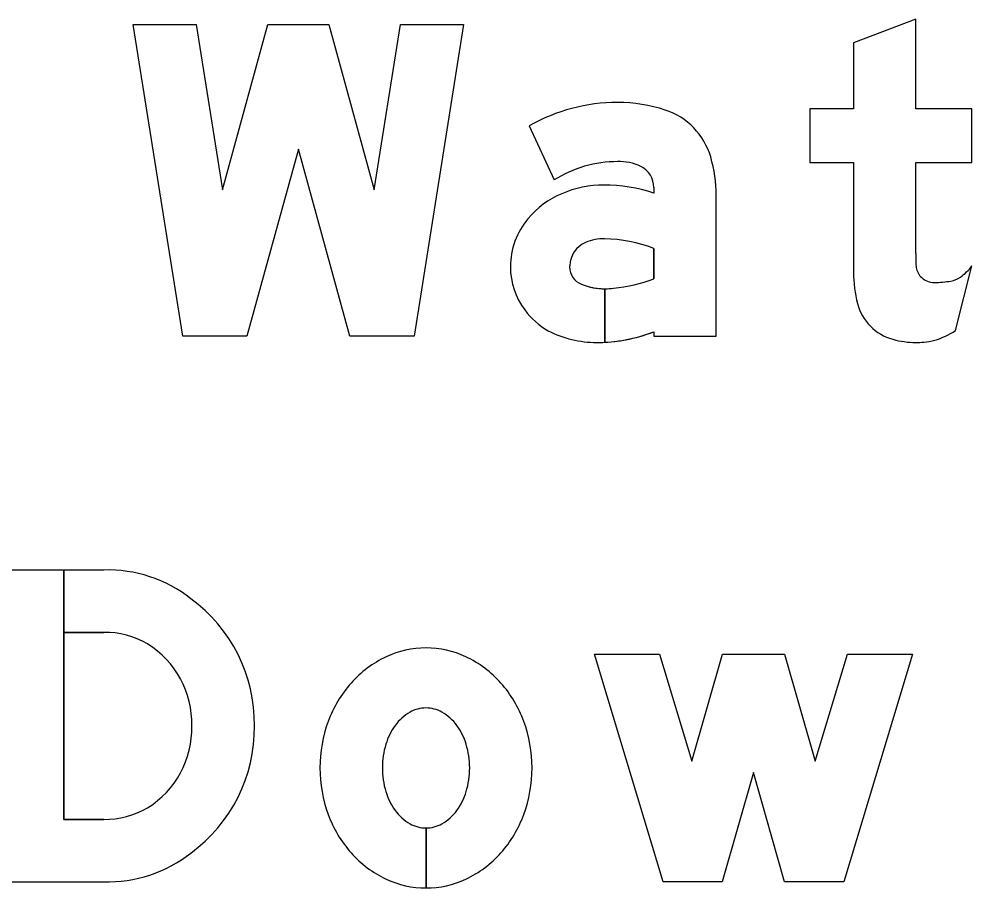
# Model space of a CAD drawing. Extents: x 1806251 to 1809821, y 414895 to 422886.
# Drawn here: x 1809676.9822 to 1809677.4711, y 415242.3778 to 415242.8238 of the extents above; entities that cross this region are included whole.
import ezdxf

# ---------------------------------------------------------------- set-up
doc = ezdxf.new("R2010")
doc.units = 0
for name, color, linetype in [('GSBWFILL', 7, 'Continuous'), ('GSCOLORFILL', 7, 'Continuous'), ('GSOUTLINE', 7, 'Continuous')]:
    doc.layers.add(name, color=color, linetype=linetype)

msp = doc.modelspace()

# ---------------------------------------------------------------- linework, layer by layer
at = {"layer": 'GSBWFILL'}
for p, q in [((1809677.46263, 415242.66398), (1809677.47105, 415242.6971)), ((1809677.02557, 415242.413), (1809677.00509, 415242.413)), ((1809677.19095, 415242.4086), (1809677.19095, 415242.3778)), ((1809677.19096, 415242.3778), (1809677.19096, 415242.4086))]:
    msp.add_line(p, q, dxfattribs=at)
for points in [[(1809677.12545, 415242.757), (1809677.09905, 415242.661), (1809677.0661, 415242.661), (1809677.04065, 415242.821), (1809677.07305, 415242.821), (1809677.08654, 415242.7362), (1809677.10986, 415242.821), (1809677.14104, 415242.821), (1809677.16436, 415242.7362), (1809677.17785, 415242.821), (1809677.21025, 415242.821), (1809677.1848, 415242.661), (1809677.15185, 415242.661)], [(1809677.44055, 415242.4978), (1809677.40535, 415242.381), (1809677.37495, 415242.381), (1809677.35895, 415242.437), (1809677.34295, 415242.381), (1809677.31255, 415242.381), (1809677.27735, 415242.4978), (1809677.31077, 415242.4978), (1809677.32734, 415242.44283), (1809677.34304, 415242.4978), (1809677.37486, 415242.4978), (1809677.39056, 415242.44283), (1809677.40713, 415242.4978)]]:
    msp.add_lwpolyline(points, close=True, dxfattribs=at)
for points in [[(1809677.44225, 415242.7034), (1809677.44225, 415242.7502), (1809677.47105, 415242.7502), (1809677.47105, 415242.7778), (1809677.44225, 415242.7778), (1809677.44225, 415242.8238), (1809677.41025, 415242.81166), (1809677.41025, 415242.7778), (1809677.38785, 415242.7778), (1809677.38785, 415242.7502), (1809677.41025, 415242.7502), (1809677.41025, 415242.69373)], [(1809677.24388, 415242.76898), (1809677.25673, 415242.74125)], [(1809677.30785, 415242.73735), (1809677.30785, 415242.7344)], [(1809677.30785, 415242.66324), (1809677.30785, 415242.661), (1809677.33985, 415242.661), (1809677.33985, 415242.7332)], [(1809677.30785, 415242.70608), (1809677.30785, 415242.69053)], [(1809677.28266, 415242.6579), (1809677.28266, 415242.68536)], [(1809677.28266, 415242.68536), (1809677.28266, 415242.6579)], [(1809677.00509, 415242.413), (1809677.00509, 415242.541), (1809676.97335, 415242.541), (1809676.97335, 415242.381), (1809677.02557, 415242.381)], [(1809677.02557, 415242.541), (1809677.0051, 415242.541), (1809677.0051, 415242.509), (1809677.02557, 415242.509)]]:
    msp.add_lwpolyline(points, dxfattribs=at)
for centre, major_axis, ratio, start_param, end_param in [((1809677.28927, 415242.68929), (0, 0.09171), 0.999998, 0, 0.517719), ((1809677.28927, 415242.70268), (0, 0.07832), 0.999998, 5.96613, 6.283185), ((1809677.30246, 415242.74289), (0, 0.036), 0.999998, 4.997165, 5.96613), ((1809677.26934, 415242.7332), (0, 0.07051), 0.999998, 4.712389, 4.997165), ((1809677.28927, 415242.68929), (0, 0.06131), 0.999998, 0, 0.559495), ((1809677.29041, 415242.72639), (0, 0.02424), 0.999998, 5.822746, 6.330435), ((1809677.29585, 415242.73735), (0, 0.012), 0.999998, 4.712389, 5.822746), ((1809677.28219, 415242.68372), (0, 0.05487), 0.999998, 0, 0.404512), ((1809677.28219, 415242.65781), (0, 0.08078), 0.999998, 5.959871, 6.283185), ((1809677.27843, 415242.69189), (0, 0.04588), 0.999998, 0.399285, 0.87593), ((1809677.27279, 415242.69659), (0, 0.03854), 0.999998, 0.87593, 1.570796), ((1809677.27825, 415242.69663), (0, 0.0136), 0.999998, 0.408547, 1.530785), ((1809677.28204, 415242.68788), (0, 0.02314), 0.999998, 6.259455, 6.691732), ((1809677.28036, 415242.63237), (0, 0.07867), 0.999998, 5.926185, 6.254823), ((1809677.64257, 415242.7034), (0, 0.20031), 0.999994, 1.570796, 1.606005), ((1809677.27108, 415242.69659), (0, 0.03683), 0.999998, 1.570796, 2.21394), ((1809677.27914, 415242.69659), (0, 0.01449), 0.999998, 1.530785, 1.570796), ((1809677.27425, 415242.69659), (0, 0.0096), 0.999998, 1.570796, 2.757027), ((1809677.47234, 415242.69373), (0, 0.06209), 0.999994, 1.570796, 1.830698), ((1809677.45144, 415242.69791), (0, 0.0092), 0.999994, 1.74085, 2.407828), ((1809677.44999, 415242.7128), (0, 0.02627), 0.999994, 3.756278, 4.071638), ((1809677.28079, 415242.75936), (0, 0.07396), 0.999998, 3.228562, 3.516221), ((1809677.45173, 415242.69823), (0, 0.00963), 0.999994, 2.407828, 3.141593), ((1809677.45173, 415242.73913), (0, 0.05053), 0.999994, 3.141593, 3.310762), ((1809677.45822, 415242.70114), (0, 0.012), 0.999994, 3.310762, 3.756278), ((1809677.28266, 415242.71736), (0, 0.032), 0.999998, 2.757027, 3.141593), ((1809677.28266, 415242.71736), (0, 0.032), 0.999998, 3.141843, 3.28451), ((1809677.27435, 415242.69904), (0, 0.04092), 0.999998, 2.21394, 2.611125), ((1809677.43746, 415242.68446), (0, 0.026), 0.999994, 1.830698, 2.869526), ((1809677.27854, 415242.71286), (0, 0.05506), 0.999998, 2.672443, 3.141593), ((1809677.44122, 415242.69545), (0, 0.03807), 0.999994, 3.427755, 3.738844), ((1809677.27854, 415242.73947), (0, 0.08167), 0.999998, 3.192057, 3.508644), ((1809677.44225, 415242.70161), (0, 0.04381), 0.999994, 2.869526, 3.141593), ((1809677.44463, 415242.68388), (0, 0.026), 0.999994, 3.205734, 3.427755), ((1809677.27854, 415242.73947), (0, 0.08167), 0.999998, 3.141593, 3.191959), ((1809677.44225, 415242.7209), (0, 0.0631), 0.999994, 3.141593, 3.205734), ((1809677.02768, 415242.471), (0, 0.07003), 0.992009, 5.621793, 6.313477), ((1809677.02392, 415242.4618), (0, 0.07966), 0.992009, 4.702399, 5.655315), ((1809677.02634, 415242.46571), (0, 0.0433), 0.992009, 5.75224, 6.301036), ((1809677.02338, 415242.46225), (0, 0.0478), 0.992009, 4.686283, 5.735161), ((1809677.19095, 415242.45278), (0, 0.04822), 0.999994, 0, 0.438571), ((1809677.19095, 415242.45278), (0, 0.04822), 0.999994, 5.844614, 6.283185), ((1809677.19399, 415242.4463), (0, 0.05537), 0.999994, 0.438571, 0.847388), ((1809677.18791, 415242.4463), (0, 0.05537), 0.999994, 5.435798, 5.844614), ((1809677.19873, 415242.44212), (0, 0.0617), 0.999994, 0.847388, 1.220117), ((1809677.18317, 415242.44212), (0, 0.0617), 0.999994, 5.063069, 5.435798), ((1809677.19486, 415242.44682), (0, 0.02442), 0.999994, 0.517724, 0.942), ((1809677.19095, 415242.45368), (0, 0.01652), 0.999994, 0, 0.517724), ((1809677.19095, 415242.45368), (0, 0.01652), 0.999994, 5.765461, 6.283185), ((1809677.18704, 415242.44682), (0, 0.02442), 0.999994, 5.341185, 5.765461), ((1809677.20616, 415242.4394), (0, 0.06961), 0.999994, 1.220117, 1.570796), ((1809677.17574, 415242.4394), (0, 0.06961), 0.999994, 4.712389, 5.063069), ((1809677.02338, 415242.45975), (0, 0.0478), 0.992009, 3.689617, 4.738495), ((1809677.02392, 415242.4602), (0, 0.07966), 0.992009, 3.769463, 4.722379), ((1809677.20103, 415242.44233), (0, 0.03204), 0.999994, 0.942, 1.278197), ((1809677.18087, 415242.44233), (0, 0.03204), 0.999994, 5.004989, 5.341185), ((1809677.21076, 415242.4394), (0, 0.04221), 0.999994, 1.278197, 1.570796), ((1809677.17114, 415242.4394), (0, 0.04221), 0.999994, 4.712389, 5.004989), ((1809677.20616, 415242.4394), (0, 0.06961), 0.999994, 1.570796, 1.921476), ((1809677.21076, 415242.4394), (0, 0.04221), 0.999994, 1.570796, 1.863396), ((1809677.17114, 415242.4394), (0, 0.04221), 0.999994, 4.419789, 4.712389), ((1809677.17574, 415242.4394), (0, 0.06961), 0.999994, 4.361709, 4.712389), ((1809677.20103, 415242.43647), (0, 0.03204), 0.999994, 1.863396, 2.199593), ((1809677.18087, 415242.43647), (0, 0.03204), 0.999994, 4.083593, 4.419789), ((1809677.02634, 415242.45629), (0, 0.0433), 0.992009, 3.123742, 3.672538), ((1809677.19873, 415242.43668), (0, 0.0617), 0.999994, 1.921476, 2.294205), ((1809677.19486, 415242.43198), (0, 0.02442), 0.999994, 2.199593, 2.623869), ((1809677.18704, 415242.43198), (0, 0.02442), 0.999994, 3.659317, 4.083593), ((1809677.18317, 415242.43668), (0, 0.0617), 0.999994, 3.98898, 4.361709), ((1809677.19095, 415242.42512), (0, 0.01652), 0.999994, 2.623869, 3.141593), ((1809677.19095, 415242.42512), (0, 0.01652), 0.999994, 3.142077, 3.659317), ((1809677.02768, 415242.451), (0, 0.07003), 0.992009, 3.111301, 3.802985), ((1809677.19399, 415242.4325), (0, 0.05537), 0.999994, 2.294205, 2.703022), ((1809677.18791, 415242.4325), (0, 0.05537), 0.999994, 3.580164, 3.98898), ((1809677.19095, 415242.42602), (0, 0.04822), 0.999994, 2.703022, 3.141593), ((1809677.19095, 415242.42602), (0, 0.04822), 0.999994, 3.141759, 3.580164)]:
    msp.add_ellipse(centre, major_axis=major_axis, ratio=ratio, start_param=start_param, end_param=end_param, dxfattribs=at)
at = {"layer": 'GSCOLORFILL'}
for p, q in [((1809677.46263, 415242.66398), (1809677.47105, 415242.6971)), ((1809677.02557, 415242.413), (1809677.00509, 415242.413)), ((1809677.19095, 415242.4086), (1809677.19095, 415242.3778)), ((1809677.19096, 415242.3778), (1809677.19096, 415242.4086))]:
    msp.add_line(p, q, dxfattribs=at)
for points in [[(1809677.12545, 415242.757), (1809677.09905, 415242.661), (1809677.0661, 415242.661), (1809677.04065, 415242.821), (1809677.07305, 415242.821), (1809677.08654, 415242.7362), (1809677.10986, 415242.821), (1809677.14104, 415242.821), (1809677.16436, 415242.7362), (1809677.17785, 415242.821), (1809677.21025, 415242.821), (1809677.1848, 415242.661), (1809677.15185, 415242.661)], [(1809677.44055, 415242.4978), (1809677.40535, 415242.381), (1809677.37495, 415242.381), (1809677.35895, 415242.437), (1809677.34295, 415242.381), (1809677.31255, 415242.381), (1809677.27735, 415242.4978), (1809677.31077, 415242.4978), (1809677.32734, 415242.44283), (1809677.34304, 415242.4978), (1809677.37486, 415242.4978), (1809677.39056, 415242.44283), (1809677.40713, 415242.4978)]]:
    msp.add_lwpolyline(points, close=True, dxfattribs=at)
for points in [[(1809677.44225, 415242.7034), (1809677.44225, 415242.7502), (1809677.47105, 415242.7502), (1809677.47105, 415242.7778), (1809677.44225, 415242.7778), (1809677.44225, 415242.8238), (1809677.41025, 415242.81166), (1809677.41025, 415242.7778), (1809677.38785, 415242.7778), (1809677.38785, 415242.7502), (1809677.41025, 415242.7502), (1809677.41025, 415242.69373)], [(1809677.24388, 415242.76898), (1809677.25673, 415242.74125)], [(1809677.30785, 415242.73735), (1809677.30785, 415242.7344)], [(1809677.30785, 415242.66324), (1809677.30785, 415242.661), (1809677.33985, 415242.661), (1809677.33985, 415242.7332)], [(1809677.30785, 415242.70608), (1809677.30785, 415242.69053)], [(1809677.28266, 415242.6579), (1809677.28266, 415242.68536)], [(1809677.28266, 415242.68536), (1809677.28266, 415242.6579)], [(1809677.00509, 415242.413), (1809677.00509, 415242.541), (1809676.97335, 415242.541), (1809676.97335, 415242.381), (1809677.02557, 415242.381)], [(1809677.02557, 415242.541), (1809677.0051, 415242.541), (1809677.0051, 415242.509), (1809677.02557, 415242.509)]]:
    msp.add_lwpolyline(points, dxfattribs=at)
for centre, major_axis, ratio, start_param, end_param in [((1809677.28927, 415242.68929), (0, 0.09171), 0.999998, 0, 0.517719), ((1809677.28927, 415242.70268), (0, 0.07832), 0.999998, 5.96613, 6.283185), ((1809677.30246, 415242.74289), (0, 0.036), 0.999998, 4.997165, 5.96613), ((1809677.26934, 415242.7332), (0, 0.07051), 0.999998, 4.712389, 4.997165), ((1809677.28927, 415242.68929), (0, 0.06131), 0.999998, 0, 0.559495), ((1809677.29041, 415242.72639), (0, 0.02424), 0.999998, 5.822746, 6.330435), ((1809677.29585, 415242.73735), (0, 0.012), 0.999998, 4.712389, 5.822746), ((1809677.28219, 415242.68372), (0, 0.05487), 0.999998, 0, 0.404512), ((1809677.28219, 415242.65781), (0, 0.08078), 0.999998, 5.959871, 6.283185), ((1809677.27843, 415242.69189), (0, 0.04588), 0.999998, 0.399285, 0.87593), ((1809677.27279, 415242.69659), (0, 0.03854), 0.999998, 0.87593, 1.570796), ((1809677.27825, 415242.69663), (0, 0.0136), 0.999998, 0.408547, 1.530785), ((1809677.28204, 415242.68788), (0, 0.02314), 0.999998, 6.259455, 6.691732), ((1809677.28036, 415242.63237), (0, 0.07867), 0.999998, 5.926185, 6.254823), ((1809677.64257, 415242.7034), (0, 0.20031), 0.999994, 1.570796, 1.606005), ((1809677.27108, 415242.69659), (0, 0.03683), 0.999998, 1.570796, 2.21394), ((1809677.27914, 415242.69659), (0, 0.01449), 0.999998, 1.530785, 1.570796), ((1809677.27425, 415242.69659), (0, 0.0096), 0.999998, 1.570796, 2.757027), ((1809677.47234, 415242.69373), (0, 0.06209), 0.999994, 1.570796, 1.830698), ((1809677.45144, 415242.69791), (0, 0.0092), 0.999994, 1.74085, 2.407828), ((1809677.44999, 415242.7128), (0, 0.02627), 0.999994, 3.756278, 4.071638), ((1809677.28079, 415242.75936), (0, 0.07396), 0.999998, 3.228562, 3.516221), ((1809677.45173, 415242.69823), (0, 0.00963), 0.999994, 2.407828, 3.141593), ((1809677.45173, 415242.73913), (0, 0.05053), 0.999994, 3.141593, 3.310762), ((1809677.45822, 415242.70114), (0, 0.012), 0.999994, 3.310762, 3.756278), ((1809677.28266, 415242.71736), (0, 0.032), 0.999998, 2.757027, 3.141593), ((1809677.28266, 415242.71736), (0, 0.032), 0.999998, 3.141843, 3.28451), ((1809677.27435, 415242.69904), (0, 0.04092), 0.999998, 2.21394, 2.611125), ((1809677.43746, 415242.68446), (0, 0.026), 0.999994, 1.830698, 2.869526), ((1809677.27854, 415242.71286), (0, 0.05506), 0.999998, 2.672443, 3.141593), ((1809677.44122, 415242.69545), (0, 0.03807), 0.999994, 3.427755, 3.738844), ((1809677.27854, 415242.73947), (0, 0.08167), 0.999998, 3.192057, 3.508644), ((1809677.44225, 415242.70161), (0, 0.04381), 0.999994, 2.869526, 3.141593), ((1809677.44463, 415242.68388), (0, 0.026), 0.999994, 3.205734, 3.427755), ((1809677.27854, 415242.73947), (0, 0.08167), 0.999998, 3.141593, 3.191959), ((1809677.44225, 415242.7209), (0, 0.0631), 0.999994, 3.141593, 3.205734), ((1809677.02768, 415242.471), (0, 0.07003), 0.992009, 5.621793, 6.313477), ((1809677.02392, 415242.4618), (0, 0.07966), 0.992009, 4.702399, 5.655315), ((1809677.02634, 415242.46571), (0, 0.0433), 0.992009, 5.75224, 6.301036), ((1809677.02338, 415242.46225), (0, 0.0478), 0.992009, 4.686283, 5.735161), ((1809677.19095, 415242.45278), (0, 0.04822), 0.999994, 0, 0.438571), ((1809677.19095, 415242.45278), (0, 0.04822), 0.999994, 5.844614, 6.283185), ((1809677.19399, 415242.4463), (0, 0.05537), 0.999994, 0.438571, 0.847388), ((1809677.18791, 415242.4463), (0, 0.05537), 0.999994, 5.435798, 5.844614), ((1809677.19873, 415242.44212), (0, 0.0617), 0.999994, 0.847388, 1.220117), ((1809677.18317, 415242.44212), (0, 0.0617), 0.999994, 5.063069, 5.435798), ((1809677.19486, 415242.44682), (0, 0.02442), 0.999994, 0.517724, 0.942), ((1809677.19095, 415242.45368), (0, 0.01652), 0.999994, 0, 0.517724), ((1809677.19095, 415242.45368), (0, 0.01652), 0.999994, 5.765461, 6.283185), ((1809677.18704, 415242.44682), (0, 0.02442), 0.999994, 5.341185, 5.765461), ((1809677.20616, 415242.4394), (0, 0.06961), 0.999994, 1.220117, 1.570796), ((1809677.17574, 415242.4394), (0, 0.06961), 0.999994, 4.712389, 5.063069), ((1809677.02338, 415242.45975), (0, 0.0478), 0.992009, 3.689617, 4.738495), ((1809677.02392, 415242.4602), (0, 0.07966), 0.992009, 3.769463, 4.722379), ((1809677.20103, 415242.44233), (0, 0.03204), 0.999994, 0.942, 1.278197), ((1809677.18087, 415242.44233), (0, 0.03204), 0.999994, 5.004989, 5.341185), ((1809677.21076, 415242.4394), (0, 0.04221), 0.999994, 1.278197, 1.570796), ((1809677.17114, 415242.4394), (0, 0.04221), 0.999994, 4.712389, 5.004989), ((1809677.20616, 415242.4394), (0, 0.06961), 0.999994, 1.570796, 1.921476), ((1809677.21076, 415242.4394), (0, 0.04221), 0.999994, 1.570796, 1.863396), ((1809677.17114, 415242.4394), (0, 0.04221), 0.999994, 4.419789, 4.712389), ((1809677.17574, 415242.4394), (0, 0.06961), 0.999994, 4.361709, 4.712389), ((1809677.20103, 415242.43647), (0, 0.03204), 0.999994, 1.863396, 2.199593), ((1809677.18087, 415242.43647), (0, 0.03204), 0.999994, 4.083593, 4.419789), ((1809677.02634, 415242.45629), (0, 0.0433), 0.992009, 3.123742, 3.672538), ((1809677.19873, 415242.43668), (0, 0.0617), 0.999994, 1.921476, 2.294205), ((1809677.19486, 415242.43198), (0, 0.02442), 0.999994, 2.199593, 2.623869), ((1809677.18704, 415242.43198), (0, 0.02442), 0.999994, 3.659317, 4.083593), ((1809677.18317, 415242.43668), (0, 0.0617), 0.999994, 3.98898, 4.361709), ((1809677.19095, 415242.42512), (0, 0.01652), 0.999994, 2.623869, 3.141593), ((1809677.19095, 415242.42512), (0, 0.01652), 0.999994, 3.142077, 3.659317), ((1809677.02768, 415242.451), (0, 0.07003), 0.992009, 3.111301, 3.802985), ((1809677.19399, 415242.4325), (0, 0.05537), 0.999994, 2.294205, 2.703022), ((1809677.18791, 415242.4325), (0, 0.05537), 0.999994, 3.580164, 3.98898), ((1809677.19095, 415242.42602), (0, 0.04822), 0.999994, 2.703022, 3.141593), ((1809677.19095, 415242.42602), (0, 0.04822), 0.999994, 3.141759, 3.580164)]:
    msp.add_ellipse(centre, major_axis=major_axis, ratio=ratio, start_param=start_param, end_param=end_param, dxfattribs=at)
at = {"layer": 'GSOUTLINE'}
for p, q in [((1809677.46263, 415242.66398), (1809677.47105, 415242.6971)), ((1809677.02557, 415242.413), (1809677.02557, 415242.413)), ((1809677.02557, 415242.381), (1809677.02557, 415242.381))]:
    msp.add_line(p, q, dxfattribs=at)
for points in [[(1809677.12545, 415242.757), (1809677.09905, 415242.661), (1809677.0661, 415242.661), (1809677.04065, 415242.821), (1809677.07305, 415242.821), (1809677.08654, 415242.7362), (1809677.10986, 415242.821), (1809677.14104, 415242.821), (1809677.16436, 415242.7362), (1809677.17785, 415242.821), (1809677.21025, 415242.821), (1809677.1848, 415242.661), (1809677.15185, 415242.661)], [(1809677.44055, 415242.4978), (1809677.40535, 415242.381), (1809677.37495, 415242.381), (1809677.35895, 415242.437), (1809677.34295, 415242.381), (1809677.31255, 415242.381), (1809677.27735, 415242.4978), (1809677.31077, 415242.4978), (1809677.32734, 415242.44283), (1809677.34304, 415242.4978), (1809677.37486, 415242.4978), (1809677.39056, 415242.44283), (1809677.40713, 415242.4978)]]:
    msp.add_lwpolyline(points, close=True, dxfattribs=at)
for points in [[(1809677.44225, 415242.7034), (1809677.44225, 415242.7502), (1809677.47105, 415242.7502), (1809677.47105, 415242.7778), (1809677.44225, 415242.7778), (1809677.44225, 415242.8238), (1809677.41025, 415242.81166), (1809677.41025, 415242.7778), (1809677.38785, 415242.7778), (1809677.38785, 415242.7502), (1809677.41025, 415242.7502), (1809677.41025, 415242.69373)], [(1809677.24388, 415242.76898), (1809677.25673, 415242.74125)], [(1809677.30785, 415242.73735), (1809677.30785, 415242.7344)], [(1809677.30785, 415242.66324), (1809677.30785, 415242.661), (1809677.33985, 415242.661), (1809677.33985, 415242.7332)], [(1809677.30785, 415242.69053), (1809677.30785, 415242.70608)], [(1809677.02557, 415242.541), (1809676.97335, 415242.541), (1809676.97335, 415242.381), (1809677.02557, 415242.381)], [(1809677.02557, 415242.509), (1809677.00509, 415242.509), (1809677.00509, 415242.413), (1809677.02557, 415242.413)]]:
    msp.add_lwpolyline(points, dxfattribs=at)
for centre, major_axis, ratio, start_param, end_param in [((1809677.28927, 415242.68929), (0, 0.09171), 0.999998, 6.283185, 6.800904), ((1809677.28927, 415242.70268), (0, 0.07832), 0.999998, 5.96613, 6.283185), ((1809677.30246, 415242.74289), (0, 0.036), 0.999998, 4.997165, 5.96613), ((1809677.26934, 415242.7332), (0, 0.07051), 0.999998, 4.712389, 4.997165), ((1809677.28927, 415242.68929), (0, 0.06131), 0.999998, 0, 0.559495), ((1809677.29041, 415242.72639), (0, 0.02424), 0.999998, 5.822746, 6.330435), ((1809677.29585, 415242.73735), (0, 0.012), 0.999998, 4.712389, 5.822746), ((1809677.28219, 415242.68372), (0, 0.05487), 0.999998, 0, 0.404512), ((1809677.28219, 415242.65781), (0, 0.08078), 0.999998, 5.959871, 6.283185), ((1809677.27843, 415242.69189), (0, 0.04588), 0.999998, 0.399285, 0.87593), ((1809677.27279, 415242.69659), (0, 0.03854), 0.999998, 0.87593, 1.570796), ((1809677.27825, 415242.69663), (0, 0.0136), 0.999998, 0.408547, 1.530785), ((1809677.28204, 415242.68788), (0, 0.02314), 0.999998, 6.25958, 6.691732), ((1809677.28036, 415242.63237), (0, 0.07867), 0.999998, 5.926185, 6.254787), ((1809677.28256, 415242.70981), (0, 0.0012), 0.999998, 6.254787, 6.25958), ((1809677.64257, 415242.7034), (0, 0.20031), 0.999994, 1.570796, 1.606005), ((1809677.27108, 415242.69659), (0, 0.03683), 0.999998, 1.570796, 2.21394), ((1809677.27914, 415242.69659), (0, 0.01449), 0.999998, 1.530785, 1.570796), ((1809677.27425, 415242.69659), (0, 0.0096), 0.999998, 1.570796, 2.757027), ((1809677.47234, 415242.69373), (0, 0.06209), 0.999994, 1.570796, 1.830698), ((1809677.45144, 415242.69791), (0, 0.0092), 0.999994, 1.74085, 2.407828), ((1809677.44999, 415242.7128), (0, 0.02627), 0.999994, 3.756278, 4.071638), ((1809677.28079, 415242.75936), (0, 0.07396), 0.999998, 3.228562, 3.516221), ((1809677.45173, 415242.69823), (0, 0.00963), 0.999994, 2.407828, 3.141593), ((1809677.45173, 415242.73913), (0, 0.05053), 0.999994, 3.141593, 3.310762), ((1809677.45822, 415242.70114), (0, 0.012), 0.999994, 3.310762, 3.756278), ((1809677.28266, 415242.71736), (0, 0.032), 0.999998, 2.757027, 3.28451), ((1809677.27435, 415242.69904), (0, 0.04092), 0.999998, 2.21394, 2.611125), ((1809677.43746, 415242.68446), (0, 0.026), 0.999994, 1.830698, 2.869526), ((1809677.27854, 415242.71286), (0, 0.05506), 0.999998, 2.672443, 3.141593), ((1809677.44122, 415242.69545), (0, 0.03807), 0.999994, 3.427755, 3.738844), ((1809677.27854, 415242.73947), (0, 0.08167), 0.999998, 3.141593, 3.508644), ((1809677.44225, 415242.70161), (0, 0.04381), 0.999994, 2.869526, 3.141593), ((1809677.44463, 415242.68388), (0, 0.026), 0.999994, 3.205734, 3.427755), ((1809677.44225, 415242.7209), (0, 0.0631), 0.999994, 3.141593, 3.205734), ((1809677.02768, 415242.471), (0, 0.07003), 0.992009, 5.621793, 6.313477), ((1809677.02392, 415242.4618), (0, 0.07966), 0.992009, 4.702399, 5.655315), ((1809677.02634, 415242.46571), (0, 0.0433), 0.992009, 5.75224, 6.301036), ((1809677.02338, 415242.46225), (0, 0.0478), 0.992009, 4.686283, 5.735161), ((1809677.19095, 415242.45278), (0, 0.04822), 0.999994, 0, 0.438571), ((1809677.19095, 415242.45278), (0, 0.04822), 0.999994, 5.844614, 6.283185), ((1809677.19399, 415242.4463), (0, 0.05537), 0.999994, 0.438571, 0.847388), ((1809677.18791, 415242.4463), (0, 0.05537), 0.999994, 5.435798, 5.844614), ((1809677.19873, 415242.44212), (0, 0.0617), 0.999994, 0.847388, 1.220117), ((1809677.18317, 415242.44212), (0, 0.0617), 0.999994, 5.063069, 5.435798), ((1809677.19486, 415242.44682), (0, 0.02442), 0.999994, 0.517724, 0.942), ((1809677.19095, 415242.45368), (0, 0.01652), 0.999994, 0, 0.517724), ((1809677.19095, 415242.45368), (0, 0.01652), 0.999994, 5.765461, 6.283185), ((1809677.18704, 415242.44682), (0, 0.02442), 0.999994, 5.341185, 5.765461), ((1809677.20616, 415242.4394), (0, 0.06961), 0.999994, 1.220117, 1.570796), ((1809677.17574, 415242.4394), (0, 0.06961), 0.999994, 4.712389, 5.063069), ((1809677.02338, 415242.45975), (0, 0.0478), 0.992009, 3.689617, 4.738495), ((1809677.02392, 415242.4602), (0, 0.07966), 0.992009, 3.769463, 4.722379), ((1809677.20103, 415242.44233), (0, 0.03204), 0.999994, 0.942, 1.278197), ((1809677.18087, 415242.44233), (0, 0.03204), 0.999994, 5.004989, 5.341185), ((1809677.21076, 415242.4394), (0, 0.04221), 0.999994, 1.278197, 1.570796), ((1809677.17114, 415242.4394), (0, 0.04221), 0.999994, 4.712389, 5.004989), ((1809677.20616, 415242.4394), (0, 0.06961), 0.999994, 1.570796, 1.921476), ((1809677.21076, 415242.4394), (0, 0.04221), 0.999994, 1.570796, 1.863396), ((1809677.17114, 415242.4394), (0, 0.04221), 0.999994, 4.419789, 4.712389), ((1809677.17574, 415242.4394), (0, 0.06961), 0.999994, 4.361709, 4.712389), ((1809677.20103, 415242.43647), (0, 0.03204), 0.999994, 1.863396, 2.199593), ((1809677.18087, 415242.43647), (0, 0.03204), 0.999994, 4.083593, 4.419789), ((1809677.02634, 415242.45629), (0, 0.0433), 0.992009, 3.123742, 3.672538), ((1809677.19873, 415242.43668), (0, 0.0617), 0.999994, 1.921476, 2.294205), ((1809677.19486, 415242.43198), (0, 0.02442), 0.999994, 2.199593, 2.623869), ((1809677.18704, 415242.43198), (0, 0.02442), 0.999994, 3.659317, 4.083593), ((1809677.18317, 415242.43668), (0, 0.0617), 0.999994, 3.98898, 4.361709), ((1809677.19095, 415242.42512), (0, 0.01652), 0.999994, 2.623869, 3.141593), ((1809677.19095, 415242.42512), (0, 0.01652), 0.999994, 3.141593, 3.659317), ((1809677.02768, 415242.451), (0, 0.07003), 0.992009, 3.111301, 3.802985), ((1809677.19399, 415242.4325), (0, 0.05537), 0.999994, 2.294205, 2.703022), ((1809677.18791, 415242.4325), (0, 0.05537), 0.999994, 3.580164, 3.98898), ((1809677.19095, 415242.42602), (0, 0.04822), 0.999994, 2.703022, 3.141593), ((1809677.19095, 415242.42602), (0, 0.04822), 0.999994, 3.141593, 3.580164)]:
    msp.add_ellipse(centre, major_axis=major_axis, ratio=ratio, start_param=start_param, end_param=end_param, dxfattribs=at)

doc.saveas('drawing.dxf')
